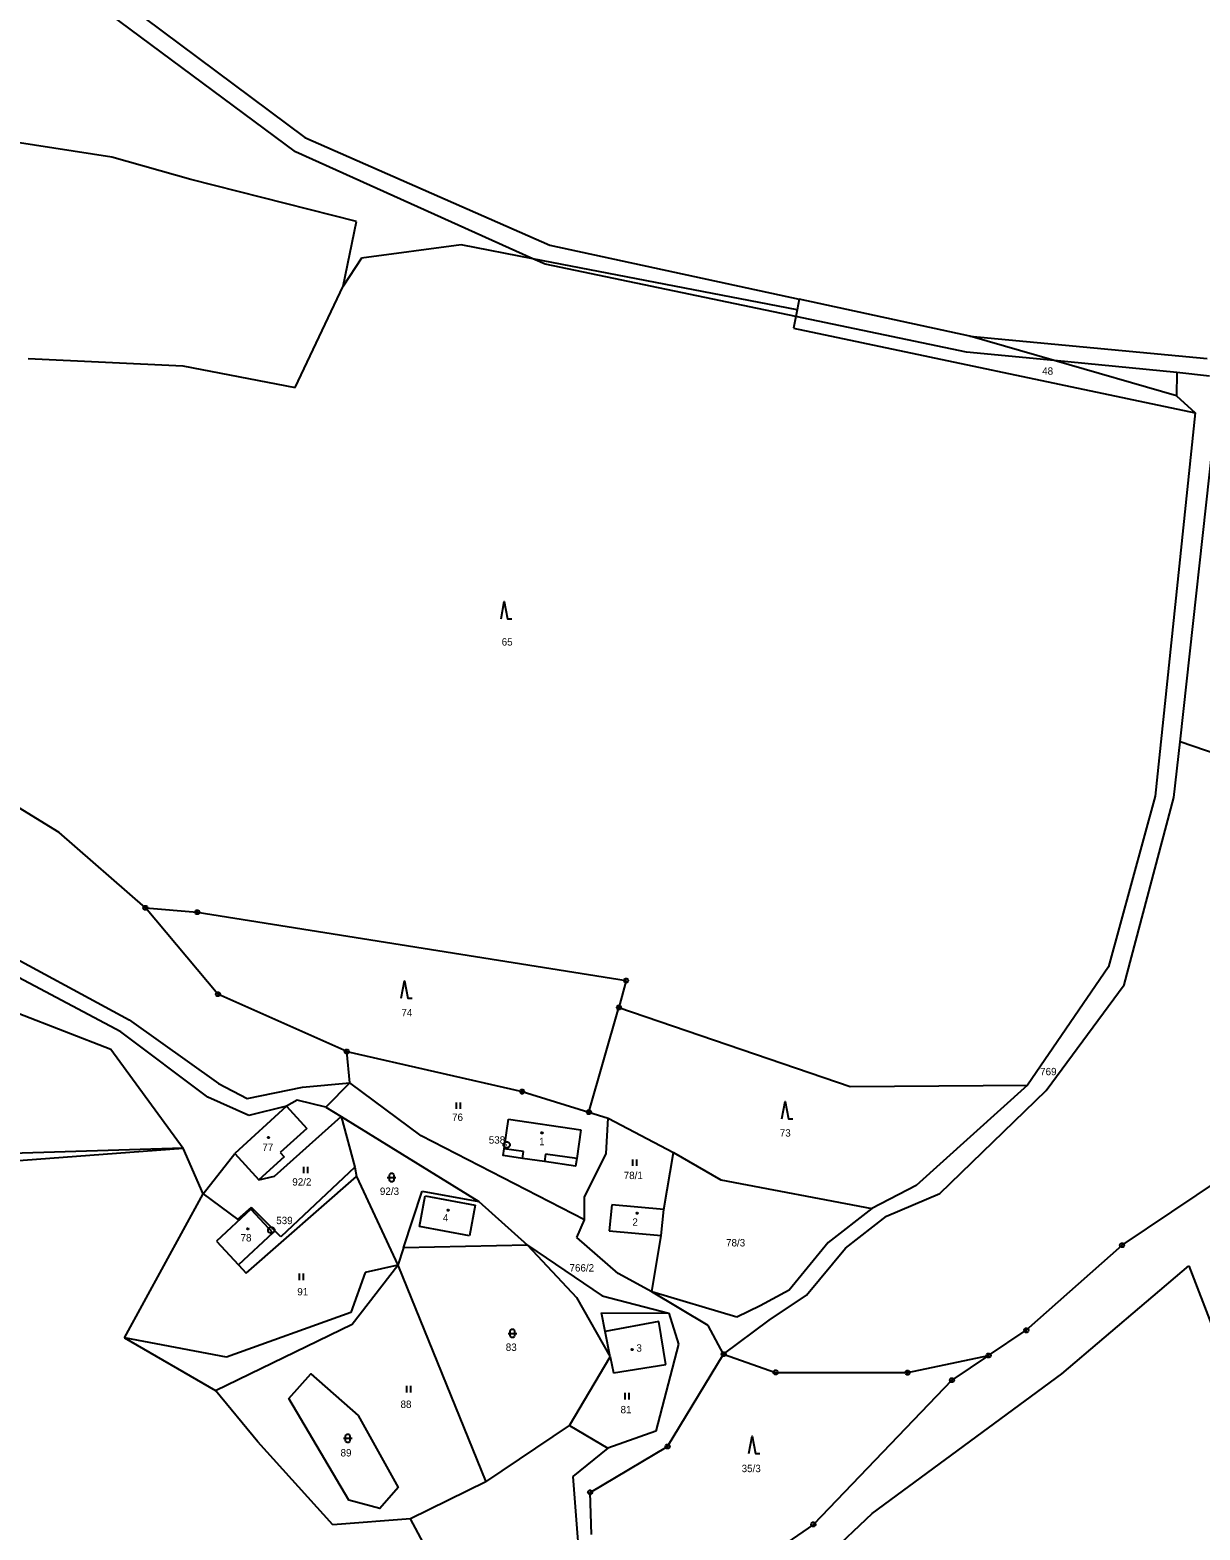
# Model space of a CAD drawing. Extents: x -694465 to -690527, y -983694 to -978978.
# Drawn here: x -692661.1 to -692390.9, y -979723.2 to -979376.9 of the extents above; entities that cross this region are included whole.
import ezdxf

# ---------------------------------------------------------------- set-up
doc = ezdxf.new("R2010")
doc.units = 0
for name, color, linetype in [('Vrstva 1', 7, 'Continuous'), ('Vrstva 17', 7, 'Continuous'), ('Vrstva 18', 7, 'Continuous'), ('Vrstva 19', 7, 'Continuous'), ('Vrstva 24', 7, 'Continuous'), ('Vrstva 25', 7, 'Continuous')]:
    doc.layers.add(name, color=color, linetype=linetype)

msp = doc.modelspace()

# ---------------------------------------------------------------- linework, layer by layer
at = {"layer": 'Vrstva 1'}
for points in [[(-692655.32, -979358.59), (-692597.6, -979401.76)], [(-692599.77, -979405.03), (-692657.02, -979362.5)], [(-692642.15, -979406.29), (-692703.77, -979396.71)], [(-692597.6, -979401.76), (-692541, -979426.6)], [(-692544.95, -979429.73), (-692599.77, -979405.03)], [(-692623.95, -979411.4), (-692642.15, -979406.29)], [(-692585.66, -979421.14), (-692623.95, -979411.4)], [(-692588.77, -979436.08), (-692585.66, -979421.14)], [(-692584.53, -979429.62), (-692588.77, -979436.08)], [(-692561.54, -979426.54), (-692584.53, -979429.62)], [(-692544.95, -979429.73), (-692561.54, -979426.54)], [(-692483.91, -979441.48), (-692544.95, -979429.73)], [(-692542.14, -979431), (-692544.95, -979429.73)], [(-692541, -979426.6), (-692483.45, -979439.08)], [(-692484.21, -979443.08), (-692542.14, -979431)], [(-692599.83, -979459.48), (-692588.77, -979436.08)], [(-692483.45, -979439.08), (-692483.91, -979441.48)], [(-692444.04, -979447.63), (-692483.45, -979439.08)], [(-692484.21, -979443.08), (-692484.72, -979445.77)], [(-692483.91, -979441.48), (-692484.21, -979443.08)], [(-692444.78, -979451.3), (-692484.21, -979443.08)], [(-692484.72, -979445.77), (-692391.99, -979465.26)], [(-692424.59, -979453.23), (-692444.04, -979447.63)], [(-692444.04, -979447.63), (-692389.25, -979452.72)], [(-692661.52, -979452.78), (-692625.82, -979454.41)], [(-692424.59, -979453.23), (-692444.78, -979451.3)], [(-692396.28, -979461.39), (-692424.59, -979453.23)], [(-692396.24, -979455.95), (-692424.59, -979453.23)], [(-692625.82, -979454.41), (-692599.83, -979459.48)], [(-692396.24, -979455.95), (-692396.28, -979461.39)], [(-692388.64, -979456.8), (-692396.24, -979455.95)], [(-692396.28, -979461.39), (-692391.99, -979465.26)], [(-692391.99, -979465.26), (-692401.2, -979553.82)], [(-692395.46, -979541.25), (-692387.19, -979466.33)], [(-692654.32, -979562.17), (-692685.87, -979542.86)], [(-692396.88, -979554.09), (-692395.46, -979541.25)], [(-692334.95, -979561.92), (-692395.46, -979541.25)], [(-692401.2, -979553.82), (-692411.97, -979593.18)], [(-692408.4, -979597.36), (-692396.88, -979554.09)], [(-692634.43, -979579.6), (-692654.32, -979562.17)], [(-692617.68, -979599.52), (-692634.43, -979579.6)], [(-692634.43, -979579.6), (-692622.47, -979580.58)], [(-692622.47, -979580.58), (-692523.43, -979596.37)], [(-692670.69, -979587.88), (-692638.21, -979605.44)], [(-692640.14, -979608.23), (-692672.54, -979591.07)], [(-692411.97, -979593.18), (-692430.74, -979620.49)], [(-692523.43, -979596.37), (-692525.09, -979602.61)], [(-692426.43, -979621.72), (-692408.4, -979597.36)], [(-692587.93, -979612.74), (-692617.68, -979599.52)], [(-692532, -979626.78), (-692525.09, -979602.61)], [(-692525.09, -979602.61), (-692471.67, -979620.81)], [(-692663.79, -979603.9), (-692642.39, -979612.22)], [(-692638.21, -979605.44), (-692617.55, -979620.15)], [(-692620.05, -979623.26), (-692640.14, -979608.23)], [(-692642.39, -979612.22), (-692625.69, -979635.08)], [(-692587.24, -979620.02), (-692587.93, -979612.74)], [(-692587.93, -979612.74), (-692547.42, -979622.01)], [(-692617.55, -979620.15), (-692610.93, -979623.61)], [(-692598.12, -979621.02), (-692587.24, -979620.02)], [(-692587.24, -979620.02), (-692592.78, -979625.6)], [(-692570.74, -979632.24), (-692587.24, -979620.02)], [(-692610.55, -979627.53), (-692620.05, -979623.26)], [(-692610.93, -979623.61), (-692598.12, -979621.02)], [(-692547.42, -979622.01), (-692532, -979626.78)], [(-692471.67, -979620.81), (-692430.74, -979620.49)], [(-692430.74, -979620.49), (-692456.42, -979643.7)], [(-692450.98, -979645.56), (-692426.43, -979621.72)], [(-692601.82, -979625.4), (-692613.78, -979636.31)], [(-692601.82, -979625.4), (-692610.55, -979627.53)], [(-692599.41, -979623.98), (-692601.82, -979625.4)], [(-692601.82, -979625.4), (-692597.18, -979630.49)], [(-692592.78, -979625.6), (-692599.41, -979623.98)], [(-692592.78, -979625.6), (-692589.19, -979627.77)], [(-692532, -979626.78), (-692527.53, -979628.16)], [(-692604.61, -979641.56), (-692589.19, -979627.77)], [(-692597.18, -979630.49), (-692603.29, -979636.06)], [(-692589.19, -979627.77), (-692586.08, -979639.46)], [(-692589.19, -979627.77), (-692557.44, -979647.41)], [(-692551.55, -979635.19), (-692550.56, -979628.41)], [(-692550.56, -979628.41), (-692533.84, -979630.83)], [(-692528.05, -979636.31), (-692527.53, -979628.16)], [(-692527.53, -979628.16), (-692512.45, -979636.05)], [(-692532.99, -979651.58), (-692570.74, -979632.24)], [(-692533.84, -979630.83), (-692534.8, -979637.49)], [(-692625.69, -979635.08), (-692707.52, -979637.58)], [(-692706.82, -979641.18), (-692625.69, -979635.08)], [(-692621.06, -979645.58), (-692625.69, -979635.08)], [(-692621.06, -979645.58), (-692613.78, -979636.31)], [(-692613.78, -979636.31), (-692608.23, -979642.4)], [(-692602.37, -979637.06), (-692608.23, -979642.4)], [(-692603.29, -979636.06), (-692602.37, -979637.06)], [(-692547.32, -979637.45), (-692551.79, -979636.79), (-692551.55, -979635.19)], [(-692547.09, -979635.83), (-692551.55, -979635.19)], [(-692547.32, -979637.45), (-692547.09, -979635.83)], [(-692542.29, -979638.18), (-692547.32, -979637.45)], [(-692542.04, -979636.45), (-692542.29, -979638.18)], [(-692534.8, -979637.49), (-692535.13, -979639.23), (-692542.29, -979638.18)], [(-692534.8, -979637.49), (-692542.04, -979636.45)], [(-692533.05, -979646.38), (-692528.05, -979636.31)], [(-692514.73, -979649.23), (-692512.45, -979636.05)], [(-692512.45, -979636.05), (-692501.52, -979642.41)], [(-692586.08, -979639.46), (-692603.15, -979655.56)], [(-692586.08, -979639.46), (-692585.65, -979641.63)], [(-692611.13, -979663.96), (-692585.65, -979641.63)], [(-692608.23, -979642.4), (-692604.61, -979641.56)], [(-692585.65, -979641.63), (-692576.14, -979662.06)], [(-692501.52, -979642.41), (-692466.68, -979649.02)], [(-692456.42, -979643.7), (-692466.68, -979649.02)], [(-692408.88, -979657.45), (-692385.9, -979642.11)], [(-692639.24, -979678.87), (-692621.06, -979645.58)], [(-692621.06, -979645.58), (-692613.05, -979651.52)], [(-692574.85, -979658.06), (-692570.55, -979644.96)], [(-692571.15, -979653.17), (-692569.82, -979646.05)], [(-692570.55, -979644.96), (-692557.44, -979647.41)], [(-692569.82, -979646.05), (-692558.27, -979648.21)], [(-692557.44, -979647.41), (-692546.21, -979657.45)], [(-692532.99, -979651.58), (-692533.05, -979646.38)], [(-692463.24, -979650.79), (-692450.98, -979645.56)], [(-692610.08, -979649.15), (-692618.03, -979656.52)], [(-692613.05, -979651.52), (-692609.92, -979648.74)], [(-692609.92, -979648.74), (-692610.08, -979649.15)], [(-692610.08, -979649.15), (-692604.98, -979654.65)], [(-692603.15, -979655.56), (-692609.92, -979648.74)], [(-692558.27, -979648.21), (-692559.6, -979655.33)], [(-692526.74, -979648.15), (-692527.29, -979654.16)], [(-692514.73, -979649.23), (-692526.74, -979648.15)], [(-692515.28, -979655.25), (-692514.73, -979649.23)], [(-692466.68, -979649.02), (-692476.71, -979656.82)], [(-692472.71, -979658.19), (-692463.24, -979650.79)], [(-692604.98, -979654.65), (-692612.93, -979662.02)], [(-692559.6, -979655.33), (-692571.15, -979653.17)], [(-692534.77, -979655.73), (-692532.99, -979651.58)], [(-692527.29, -979654.16), (-692515.28, -979655.25)], [(-692618.03, -979656.52), (-692612.93, -979662.02)], [(-692574.85, -979658.06), (-692576.14, -979662.06)], [(-692546.21, -979657.45), (-692574.85, -979658.06)], [(-692546.21, -979657.45), (-692534.9, -979669.57)], [(-692546.21, -979657.45), (-692528.937, -979669.17), (-692513.56, -979673.16)], [(-692525.28, -979664), (-692534.77, -979655.73)], [(-692517.46, -979668.27), (-692515.28, -979655.25)], [(-692476.71, -979656.82), (-692485.79, -979667.83)], [(-692481.72, -979669.04), (-692472.71, -979658.19)], [(-692430.99, -979677.12), (-692408.88, -979657.45)], [(-692612.93, -979662.02), (-692611.13, -979663.96)], [(-692583.67, -979663.79), (-692586.98, -979672.98)], [(-692586.68, -979675.7), (-692576.14, -979662.06)], [(-692576.14, -979662.06), (-692583.67, -979663.79)], [(-692576.14, -979662.06), (-692555.8, -979712.13)], [(-692517.46, -979668.27), (-692525.28, -979664)], [(-692422.82, -979687.17), (-692393.43, -979662.26)], [(-692393.43, -979662.26), (-692376.86, -979705.4)], [(-692497.81, -979674.1), (-692517.46, -979668.27)], [(-692504.46, -979676), (-692517.46, -979668.27)], [(-692485.79, -979667.83), (-692492.44, -979671.48)], [(-692534.9, -979669.57), (-692527.07, -979683.28)], [(-692492.44, -979671.48), (-692497.81, -979674.1)], [(-692490.38, -979674.77), (-692481.72, -979669.04)], [(-692586.98, -979672.98), (-692615.74, -979683.35)], [(-692528.23, -979677.42), (-692529.08, -979673.11)], [(-692529.08, -979673.11), (-692513.56, -979673.16)], [(-692515.89, -979675.08), (-692528.23, -979677.42)], [(-692514.25, -979685), (-692515.89, -979675.08)], [(-692513.56, -979673.16), (-692511.35, -979680.29)], [(-692500.89, -979682.65), (-692490.38, -979674.77)], [(-692615.74, -979683.35), (-692639.24, -979678.87)], [(-692639.24, -979678.87), (-692618.25, -979691.02)], [(-692618.25, -979691.02), (-692586.68, -979675.7)], [(-692527.07, -979683.28), (-692528.23, -979677.42)], [(-692500.89, -979682.65), (-692504.46, -979676)], [(-692439.69, -979682.96), (-692430.99, -979677.12)], [(-692511.35, -979680.29), (-692516.56, -979700.43)], [(-692536.47, -979699.08), (-692527.07, -979683.28)], [(-692527.07, -979683.28), (-692526.34, -979686.96)], [(-692526.34, -979686.96), (-692514.25, -979685)], [(-692513.85, -979703.96), (-692500.89, -979682.65)], [(-692500.89, -979682.65), (-692488.89, -979686.83)], [(-692458.38, -979686.89), (-692439.69, -979682.96)], [(-692439.69, -979682.96), (-692448.15, -979688.65)], [(-692585.33, -979696.82), (-692576.04, -979713.41), (-692580.3, -979718.28), (-692587.49, -979716.33), (-692601.31, -979692.84), (-692596.24, -979687.18), (-692585.33, -979696.82)], [(-692488.89, -979686.83), (-692458.38, -979686.89)], [(-692448.15, -979688.65), (-692480.17, -979721.93)], [(-692466.6, -979719.43), (-692422.82, -979687.17)], [(-692608.47, -979702.9), (-692618.25, -979691.02)], [(-692555.8, -979712.13), (-692536.47, -979699.08)], [(-692536.47, -979699.08), (-692527.61, -979704.31)], [(-692591.11, -979722), (-692608.47, -979702.9)], [(-692516.56, -979700.43), (-692527.61, -979704.31)], [(-692527.61, -979704.31), (-692535.72, -979710.84)], [(-692531.73, -979714.54), (-692513.85, -979703.96)], [(-692555.8, -979712.13), (-692573.19, -979720.63)], [(-692535.72, -979710.84), (-692533.52, -979739.81)], [(-692531.38, -979724.3), (-692531.73, -979714.54)], [(-692573.19, -979720.63), (-692591.11, -979722)], [(-692556.68, -979751.56), (-692573.19, -979720.63)], [(-692496.84, -979748.02), (-692466.6, -979719.43)], [(-692480.17, -979721.93), (-692511.5, -979743.5)]]:
    msp.add_lwpolyline(points, dxfattribs=at)
at = {"layer": 'Vrstva 24'}
for points in [[(-692634.276, -979579.124), (-692634.026, -979579.306), (-692633.93, -979579.6), (-692634.026, -979579.894), (-692634.276, -979580.076), (-692634.584, -979580.076), (-692634.834, -979579.894), (-692634.93, -979579.6), (-692634.834, -979579.306), (-692634.584, -979579.124)], [(-692622.316, -979580.104), (-692622.066, -979580.286), (-692621.97, -979580.58), (-692622.066, -979580.874), (-692622.316, -979581.056), (-692622.624, -979581.056), (-692622.874, -979580.874), (-692622.97, -979580.58), (-692622.874, -979580.286), (-692622.624, -979580.104)], [(-692523.276, -979595.894), (-692523.026, -979596.076), (-692522.93, -979596.37), (-692523.026, -979596.664), (-692523.276, -979596.846), (-692523.584, -979596.846), (-692523.834, -979596.664), (-692523.93, -979596.37), (-692523.834, -979596.076), (-692523.584, -979595.894)], [(-692617.526, -979599.044), (-692617.276, -979599.226), (-692617.18, -979599.52), (-692617.276, -979599.814), (-692617.526, -979599.996), (-692617.834, -979599.996), (-692618.084, -979599.814), (-692618.18, -979599.52), (-692618.084, -979599.226), (-692617.834, -979599.044)], [(-692524.936, -979602.134), (-692524.686, -979602.316), (-692524.59, -979602.61), (-692524.686, -979602.904), (-692524.936, -979603.086), (-692525.244, -979603.086), (-692525.494, -979602.904), (-692525.59, -979602.61), (-692525.494, -979602.316), (-692525.244, -979602.134)], [(-692587.776, -979612.264), (-692587.526, -979612.446), (-692587.43, -979612.74), (-692587.526, -979613.034), (-692587.776, -979613.216), (-692588.084, -979613.216), (-692588.334, -979613.034), (-692588.43, -979612.74), (-692588.334, -979612.446), (-692588.084, -979612.264)], [(-692547.266, -979621.534), (-692547.016, -979621.716), (-692546.92, -979622.01), (-692547.016, -979622.304), (-692547.266, -979622.486), (-692547.574, -979622.486), (-692547.824, -979622.304), (-692547.92, -979622.01), (-692547.824, -979621.716), (-692547.574, -979621.534)], [(-692531.846, -979626.304), (-692531.596, -979626.486), (-692531.5, -979626.78), (-692531.596, -979627.074), (-692531.846, -979627.256), (-692532.154, -979627.256), (-692532.404, -979627.074), (-692532.5, -979626.78), (-692532.404, -979626.486), (-692532.154, -979626.304)], [(-692550.806, -979633.576), (-692550.47, -979633.77), (-692550.276, -979634.106), (-692550.276, -979634.494), (-692550.47, -979634.83), (-692550.806, -979635.024), (-692551.194, -979635.024), (-692551.53, -979634.83), (-692551.724, -979634.494), (-692551.724, -979634.106), (-692551.53, -979633.77), (-692551.194, -979633.576)], [(-692605.176, -979653.276), (-692604.84, -979653.47), (-692604.646, -979653.806), (-692604.646, -979654.194), (-692604.84, -979654.53), (-692605.176, -979654.724), (-692605.564, -979654.724), (-692605.9, -979654.53), (-692606.094, -979654.194), (-692606.094, -979653.806), (-692605.9, -979653.47), (-692605.564, -979653.276)], [(-692408.726, -979656.974), (-692408.476, -979657.156), (-692408.38, -979657.45), (-692408.476, -979657.744), (-692408.726, -979657.926), (-692409.034, -979657.926), (-692409.284, -979657.744), (-692409.38, -979657.45), (-692409.284, -979657.156), (-692409.034, -979656.974)], [(-692430.836, -979676.644), (-692430.586, -979676.826), (-692430.49, -979677.12), (-692430.586, -979677.414), (-692430.836, -979677.596), (-692431.144, -979677.596), (-692431.394, -979677.414), (-692431.49, -979677.12), (-692431.394, -979676.826), (-692431.144, -979676.644)], [(-692500.736, -979682.174), (-692500.486, -979682.356), (-692500.39, -979682.65), (-692500.486, -979682.944), (-692500.736, -979683.126), (-692501.044, -979683.126), (-692501.294, -979682.944), (-692501.39, -979682.65), (-692501.294, -979682.356), (-692501.044, -979682.174)], [(-692439.536, -979682.484), (-692439.286, -979682.666), (-692439.19, -979682.96), (-692439.286, -979683.254), (-692439.536, -979683.436), (-692439.844, -979683.436), (-692440.094, -979683.254), (-692440.19, -979682.96), (-692440.094, -979682.666), (-692439.844, -979682.484)], [(-692488.736, -979686.354), (-692488.486, -979686.536), (-692488.39, -979686.83), (-692488.486, -979687.124), (-692488.736, -979687.306), (-692489.044, -979687.306), (-692489.294, -979687.124), (-692489.39, -979686.83), (-692489.294, -979686.536), (-692489.044, -979686.354)], [(-692458.226, -979686.414), (-692457.976, -979686.596), (-692457.88, -979686.89), (-692457.976, -979687.184), (-692458.226, -979687.366), (-692458.534, -979687.366), (-692458.784, -979687.184), (-692458.88, -979686.89), (-692458.784, -979686.596), (-692458.534, -979686.414)], [(-692447.996, -979688.174), (-692447.746, -979688.356), (-692447.65, -979688.65), (-692447.746, -979688.944), (-692447.996, -979689.126), (-692448.304, -979689.126), (-692448.554, -979688.944), (-692448.65, -979688.65), (-692448.554, -979688.356), (-692448.304, -979688.174)], [(-692513.696, -979703.484), (-692513.446, -979703.666), (-692513.35, -979703.96), (-692513.446, -979704.254), (-692513.696, -979704.436), (-692514.004, -979704.436), (-692514.254, -979704.254), (-692514.35, -979703.96), (-692514.254, -979703.666), (-692514.004, -979703.484)], [(-692531.576, -979714.064), (-692531.326, -979714.246), (-692531.23, -979714.54), (-692531.326, -979714.834), (-692531.576, -979715.016), (-692531.884, -979715.016), (-692532.134, -979714.834), (-692532.23, -979714.54), (-692532.134, -979714.246), (-692531.884, -979714.064)], [(-692480.016, -979721.454), (-692479.766, -979721.636), (-692479.67, -979721.93), (-692479.766, -979722.224), (-692480.016, -979722.406), (-692480.324, -979722.406), (-692480.574, -979722.224), (-692480.67, -979721.93), (-692480.574, -979721.636), (-692480.324, -979721.454)]]:
    msp.add_lwpolyline(points, close=True, dxfattribs=at)
for points in [[(-692634.549, -979579.6), (-692634.31, -979579.6)], [(-692622.589, -979580.58), (-692622.35, -979580.58)], [(-692523.549, -979596.37), (-692523.31, -979596.37)], [(-692617.799, -979599.52), (-692617.56, -979599.52)], [(-692525.209, -979602.61), (-692524.97, -979602.61)], [(-692588.049, -979612.74), (-692587.81, -979612.74)], [(-692547.539, -979622.01), (-692547.3, -979622.01)], [(-692532.119, -979626.78), (-692531.88, -979626.78)], [(-692551.05, -979634.3), (-692550.95, -979634.3)], [(-692605.42, -979654), (-692605.32, -979654)], [(-692408.999, -979657.45), (-692408.76, -979657.45)], [(-692431.109, -979677.12), (-692430.87, -979677.12)], [(-692501.009, -979682.65), (-692500.77, -979682.65)], [(-692439.809, -979682.96), (-692439.57, -979682.96)], [(-692489.009, -979686.83), (-692488.77, -979686.83)], [(-692458.499, -979686.89), (-692458.26, -979686.89)], [(-692448.269, -979688.65), (-692448.03, -979688.65)], [(-692513.969, -979703.96), (-692513.73, -979703.96)], [(-692531.849, -979714.54), (-692531.61, -979714.54)], [(-692480.289, -979721.93), (-692480.05, -979721.93)]]:
    msp.add_lwpolyline(points, dxfattribs=at)
at = {"layer": 'Vrstva 25'}
for points in [[(-692552.29, -979512.89), (-692551.54, -979508.89), (-692550.79, -979512.89), (-692549.79, -979512.89)], [(-692575.36, -979600.46), (-692574.61, -979596.46), (-692573.86, -979600.46), (-692572.86, -979600.46)], [(-692562.63, -979624.52), (-692562.63, -979626.02)], [(-692561.63, -979626.02), (-692561.63, -979624.52)], [(-692487.42, -979628.3), (-692486.67, -979624.3), (-692485.92, -979628.3), (-692484.92, -979628.3)], [(-692597.94, -979639.37), (-692597.94, -979640.87)], [(-692596.94, -979640.87), (-692596.94, -979639.37)], [(-692521.91, -979637.68), (-692521.91, -979639.18)], [(-692520.91, -979639.18), (-692520.91, -979637.68)], [(-692578.57, -979641.85), (-692576.57, -979641.85)], [(-692598.94, -979664.02), (-692598.94, -979665.52)], [(-692597.94, -979665.52), (-692597.94, -979664.02)], [(-692550.66, -979677.84), (-692548.66, -979677.84)], [(-692574.16, -979689.98), (-692574.16, -979691.48)], [(-692573.16, -979691.48), (-692573.16, -979689.98)], [(-692523.71, -979691.58), (-692523.71, -979693.08)], [(-692522.71, -979693.08), (-692522.71, -979691.58)], [(-692588.71, -979702.04), (-692586.71, -979702.04)], [(-692495.04, -979705.56), (-692494.29, -979701.56), (-692493.54, -979705.56), (-692492.54, -979705.56)]]:
    msp.add_lwpolyline(points, dxfattribs=at)
for points in [[(-692605.943, -979632.458), (-692605.855, -979632.61), (-692605.943, -979632.762), (-692606.117, -979632.762), (-692606.205, -979632.61), (-692606.117, -979632.458)], [(-692542.743, -979631.378), (-692542.655, -979631.53), (-692542.743, -979631.682), (-692542.917, -979631.682), (-692543.005, -979631.53), (-692542.917, -979631.378)], [(-692578.07, -979641.35), (-692577.975, -979641.056), (-692577.725, -979640.874), (-692577.415, -979640.874), (-692577.165, -979641.056), (-692577.07, -979641.35), (-692577.07, -979642.35), (-692577.165, -979642.644), (-692577.415, -979642.826), (-692577.725, -979642.826), (-692577.975, -979642.644), (-692578.07, -979642.35)], [(-692564.423, -979649.208), (-692564.335, -979649.36), (-692564.423, -979649.512), (-692564.597, -979649.512), (-692564.685, -979649.36), (-692564.597, -979649.208)], [(-692520.783, -979649.888), (-692520.695, -979650.04), (-692520.783, -979650.192), (-692520.957, -979650.192), (-692521.045, -979650.04), (-692520.957, -979649.888)], [(-692610.683, -979653.528), (-692610.595, -979653.68), (-692610.683, -979653.832), (-692610.857, -979653.832), (-692610.945, -979653.68), (-692610.857, -979653.528)], [(-692550.16, -979677.34), (-692550.065, -979677.046), (-692549.815, -979676.864), (-692549.505, -979676.864), (-692549.255, -979677.046), (-692549.16, -979677.34), (-692549.16, -979678.34), (-692549.255, -979678.634), (-692549.505, -979678.816), (-692549.815, -979678.816), (-692550.065, -979678.634), (-692550.16, -979678.34)], [(-692521.923, -979681.408), (-692521.835, -979681.56), (-692521.923, -979681.712), (-692522.097, -979681.712), (-692522.185, -979681.56), (-692522.097, -979681.408)], [(-692588.21, -979701.54), (-692588.115, -979701.246), (-692587.865, -979701.064), (-692587.555, -979701.064), (-692587.305, -979701.246), (-692587.21, -979701.54), (-692587.21, -979702.54), (-692587.305, -979702.834), (-692587.555, -979703.016), (-692587.865, -979703.016), (-692588.115, -979702.834), (-692588.21, -979702.54)]]:
    msp.add_lwpolyline(points, close=True, dxfattribs=at)

# ---------------------------------------------------------------- texts
at = {"layer": 'Vrstva 17'}
for s, p in [('538', (-692555.133, -979634.02)), ('539', (-692604.223, -979652.61))]:
    msp.add_text(s, height=1.7, dxfattribs=at).set_placement(p)
at = {"layer": 'Vrstva 18'}
for s, p in [('48', (-692427.323, -979456.5)), ('65', (-692552.153, -979519.03)), ('74', (-692575.303, -979604.63)), ('769', (-692427.794, -979618.23)), ('76', (-692563.615, -979628.77)), ('73', (-692487.923, -979632.4)), ('78/1', (-692523.972, -979642.21)), ('92/2', (-692600.511, -979643.71)), ('92/3', (-692580.275, -979645.86)), ('78/3', (-692500.337, -979657.76)), ('766/2', (-692536.493, -979663.55)), ('91', (-692599.357, -979669.05)), ('83', (-692551.209, -979681.87)), ('88', (-692575.512, -979695.04)), ('81', (-692524.694, -979696.28)), ('89', (-692589.362, -979706.25)), ('35/3', (-692496.733, -979709.87))]:
    msp.add_text(s, height=1.7, dxfattribs=at).set_placement(p)
at = {"layer": 'Vrstva 19'}
for s, p in [('77', (-692607.425, -979635.71)), ('1', (-692543.508, -979634.38)), ('4', (-692565.726, -979651.99)), ('2', (-692521.969, -979652.97)), ('78', (-692612.465, -979656.61)), ('3', (-692521.033, -979682.05))]:
    msp.add_text(s, height=1.7, dxfattribs=at).set_placement(p)

doc.saveas('drawing.dxf')
